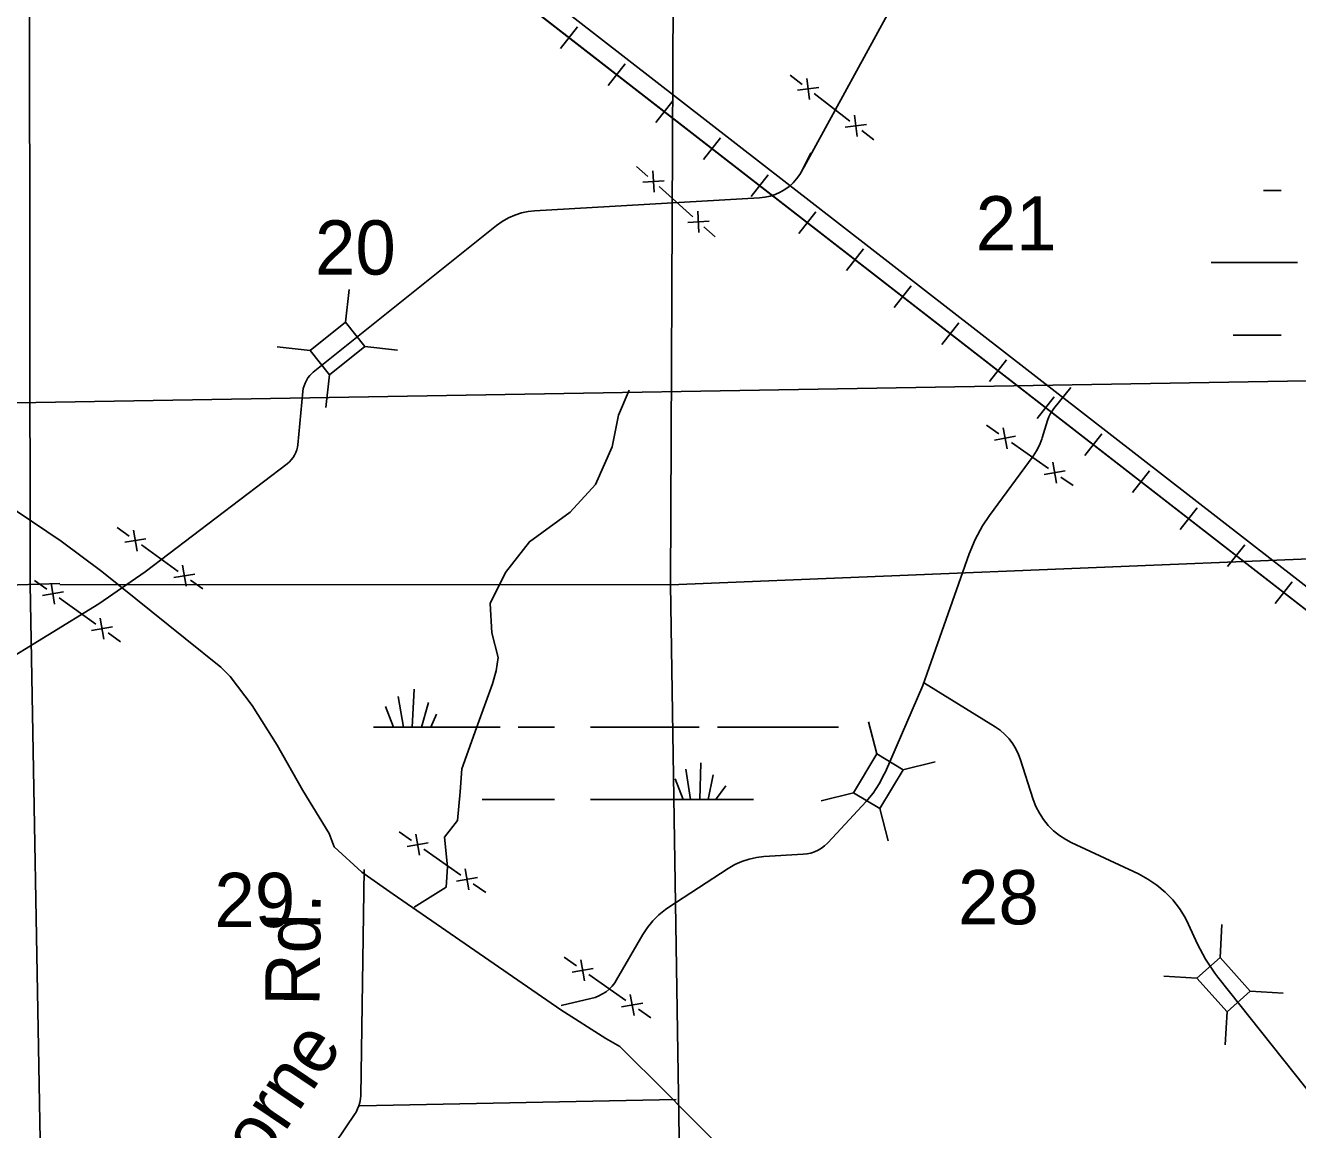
# Model space of a CAD drawing. Extents: x 2480962 to 2688785, y 277103 to 599240.
# Drawn here: x 2587149 to 2597690, y 408503 to 417658 of the extents above; entities that cross this region are included whole.
import ezdxf

# ---------------------------------------------------------------- set-up
doc = ezdxf.new("R2010")
doc.units = 0
for name, color, linetype in [('Divided_Highway', 7, 'Continuous'), ('Local Roads Improved', 7, 'Continuous'), ('Railroads', 7, 'Continuous'), ('Section Lines', 7, 'Continuous'), ('Section Numbers', 7, 'Continuous'), ('State Routes Highway Center Lines', 7, 'Continuous'), ('Swamps', 7, 'Continuous'), ('Uninventoried Roads and Features', 7, 'Continuous')]:
    doc.layers.add(name, color=color, linetype=linetype)

msp = doc.modelspace()

# ---------------------------------------------------------------- linework, layer by layer
at = {"layer": 'Divided_Highway'}
msp.add_line((2561286.689, 414089.91), (2600799.421, 414762.355), dxfattribs=at)
at = {"layer": 'Local Roads Improved'}
for p, q in [((2589955.763, 410659.149), (2589927.017, 408785.418)), ((2589921.191, 408701.333), (2592540.731, 408752.013)), ((2589879.93, 408635.938), (2589403.404, 407931.835))]:
    msp.add_line(p, q, dxfattribs=at)
for points in [[(2586961.752, 413708.866), (2587444.461, 413380.624), (2587782.357, 413129.616), (2588472.631, 412574.5), (2588767.083, 412337.973), (2588844.317, 412260.74), (2589027.746, 412019.385), (2589235.311, 411691.144), (2589447.702, 411314.631), (2589664.921, 410957.426), (2589708.365, 410846.403), (2589935.238, 410638.839), (2590113.84, 410513.334), (2590195.901, 410455.409), (2591586.102, 409494.819), (2591957.788, 409258.292), (2592073.638, 409190.712), (2592464.632, 408804.545), (2592609.445, 408654.906), (2592874.934, 408389.416)], [(2589927.017, 408785.418), (2589925.076, 408756.783), (2589920.151, 408728.508), (2589912.298, 408700.902), (2589901.603, 408674.268), (2589888.182, 408648.898), (2589879.93, 408635.938)]]:
    msp.add_lwpolyline(points, dxfattribs=at)
at = {"layer": 'Railroads'}
for p, q in [((2573249.347, 431856.346), (2611317.537, 402278.719)), ((2591724.39, 417647.528), (2591583.275, 417465.905)), ((2591724.39, 417647.528), (2591583.275, 417465.905)), ((2592119.221, 417340.758), (2591978.107, 417159.135)), ((2592119.221, 417340.758), (2591978.107, 417159.135)), ((2592514.053, 417033.988), (2592372.939, 416852.365)), ((2592514.053, 417033.988), (2592372.939, 416852.365)), ((2592908.885, 416727.218), (2592767.77, 416545.595)), ((2592908.885, 416727.218), (2592767.77, 416545.595)), ((2593303.716, 416420.447), (2593162.602, 416238.825)), ((2593303.716, 416420.447), (2593162.602, 416238.825)), ((2593698.548, 416113.677), (2593557.434, 415932.055)), ((2593698.548, 416113.677), (2593557.434, 415932.055)), ((2594093.38, 415806.907), (2593952.265, 415625.284)), ((2594093.38, 415806.907), (2593952.265, 415625.284)), ((2594488.211, 415500.137), (2594347.097, 415318.514)), ((2594488.211, 415500.137), (2594347.097, 415318.514)), ((2594883.043, 415193.367), (2594741.929, 415011.744)), ((2594883.043, 415193.367), (2594741.929, 415011.744)), ((2595277.875, 414886.597), (2595136.761, 414704.974)), ((2595277.875, 414886.597), (2595136.761, 414704.974)), ((2595672.707, 414579.826), (2595531.592, 414398.204)), ((2595672.707, 414579.826), (2595531.592, 414398.204)), ((2596067.538, 414273.056), (2595926.424, 414091.434)), ((2596067.538, 414273.056), (2595926.424, 414091.434)), ((2596462.37, 413966.286), (2596321.256, 413784.664)), ((2596462.37, 413966.286), (2596321.256, 413784.664)), ((2596857.202, 413659.516), (2596716.087, 413477.893)), ((2596857.202, 413659.516), (2596716.087, 413477.893)), ((2597252.033, 413352.746), (2597110.919, 413171.123)), ((2597252.033, 413352.746), (2597110.919, 413171.123)), ((2597646.865, 413045.976), (2597505.751, 412864.353)), ((2597646.865, 413045.976), (2597505.751, 412864.353))]:
    msp.add_line(p, q, dxfattribs=at)
msp.add_lwpolyline([(2564274.069, 438538.947), (2566952.339, 436688.506), (2568328.127, 435679.976), (2568328.128, 435679.975), (2573249.347, 431856.346), (2611317.537, 402278.719)], dxfattribs=at)
msp.add_lwpolyline([(2564274.069, 438538.947), (2566952.339, 436688.506), (2568328.127, 435679.976), (2568328.128, 435679.975), (2573249.347, 431856.346), (2611317.537, 402278.719)], dxfattribs=at)
at = {"layer": 'Section Lines'}
for p, q in [((2587181.094, 420712.233), (2587187.676, 413023.299)), ((2592494.705, 413018.652), (2592517.741, 418503.892)), ((2592494.705, 413018.652), (2597790.473, 413236.157)), ((2581926.717, 412858.865), (2587433.272, 413030.975)), ((2587282.81, 407750.001), (2587187.676, 413023.299)), ((2587433.531, 413023.089), (2592494.705, 413018.652)), ((2592576.313, 407829.653), (2592494.705, 413018.652))]:
    msp.add_line(p, q, dxfattribs=at)
at = {"layer": 'State Routes Highway Center Lines'}
msp.add_line((2611434.873, 402383.198), (2567594.761, 436445.426), dxfattribs=at)
at = {"layer": 'Swamps'}
for p, q in [((2590282.933, 411838.902), (2590236.678, 412093.285)), ((2590353.933, 411838.854), (2590371.169, 412154.931)), ((2590197.859, 411838.989), (2590132.386, 412010.855)), ((2590430.619, 411839.034), (2590488.851, 412042.856)), ((2590507.215, 411838.957), (2590556.098, 411947.591)), ((2590032.425, 411838.814), (2591082.423, 411838.839)), ((2591232.423, 411838.843), (2591532.422, 411838.85)), ((2591832.422, 411838.857), (2592432.421, 411838.871)), ((2592432.421, 411838.871), (2592732.42, 411838.878)), ((2592738.592, 411238.893), (2592744.319, 411542.609)), ((2592660.431, 411238.936), (2592621.036, 411492.172)), ((2592805.691, 411238.685), (2592848.576, 411444.539)), ((2592598.109, 411239.858), (2592532.037, 411412.652)), ((2592867.887, 411238.379), (2592951.665, 411352.082)), ((2590932.431, 411238.831), (2591532.43, 411238.845)), ((2591832.43, 411238.852), (2592432.429, 411238.867)), ((2592432.429, 411238.867), (2593182.428, 411238.884))]:
    msp.add_line(p, q, dxfattribs=at)
for points in [[(2597408.169, 416289.388), (2597555.678, 416289.391)], [(2596973.144, 415691.992), (2597689.704, 415692.008)], [(2597155.268, 415089.374), (2597555.694, 415089.383)], [(2592882.42, 411838.882), (2593886.63, 411838.906)]]:
    msp.add_lwpolyline(points, dxfattribs=at)
at = {"layer": 'Uninventoried Roads and Features'}
for p, q in [((2593602.904, 416484.535), (2595066.305, 419172.124)), ((2593486.849, 417245.909), (2593585.68, 417169.374)), ((2593623.948, 417218.79), (2593646.244, 417043.424)), ((2593722.779, 417142.255), (2593547.413, 417119.959)), ((2593684.511, 417092.84), (2593981.004, 416863.236)), ((2594019.272, 416912.652), (2594041.568, 416737.286)), ((2594118.103, 416836.117), (2593942.737, 416813.821)), ((2594079.836, 416786.702), (2594178.667, 416710.167)), ((2593587.647, 416462.281), (2593657.479, 416601.953)), ((2592213.753, 416489.355), (2592306.7, 416405.774)), ((2592348.491, 416452.248), (2592357.857, 416275.719)), ((2592441.438, 416368.667), (2592264.91, 416359.301)), ((2592399.648, 416322.193), (2592678.49, 416071.45)), ((2591367.622, 416120.218), (2593232.42, 416228.263)), ((2592720.28, 416117.923), (2592729.647, 415941.395)), ((2589534.364, 414782.148), (2591053.152, 415999.418)), ((2592813.228, 416034.342), (2592636.699, 416024.976)), ((2592771.437, 415987.868), (2592864.385, 415904.287)), ((2589801.847, 415196.336), (2589831.965, 415469.637)), ((2589801.847, 415196.336), (2589509.233, 414961.812)), ((2589961.949, 414996.578), (2589801.847, 415196.336)), ((2589509.233, 414961.812), (2589235.932, 414991.929)), ((2589509.233, 414961.812), (2589669.335, 414762.054)), ((2589669.335, 414762.054), (2589961.949, 414996.578)), ((2589960.063, 414996.786), (2590233.364, 414966.668)), ((2589669.335, 414762.054), (2589639.217, 414488.753)), ((2589405.587, 414181.368), (2589447.892, 414622.124)), ((2595671.063, 414482.266), (2595810.219, 414654.797)), ((2595573.643, 414237.303), (2595618.106, 414382.49)), ((2595113.587, 414343.147), (2595216.057, 414271.559)), ((2595251.851, 414322.794), (2595282.734, 414148.735)), ((2595354.322, 414251.206), (2595180.263, 414220.323)), ((2595318.528, 414199.971), (2595625.941, 413985.206)), ((2595137.336, 413595.088), (2595498.26, 414087.066)), ((2588141.428, 413127.688), (2589317.812, 414023.634)), ((2595764.205, 413964.854), (2595590.147, 413933.971)), ((2595661.735, 414036.442), (2595692.617, 413862.383)), ((2595728.411, 413913.618), (2595830.882, 413842.03)), ((2587907.795, 413496.087), (2588009.31, 413423.15)), ((2588045.779, 413473.908), (2588074.357, 413299.456)), ((2588147.294, 413400.971), (2587972.842, 413372.393)), ((2588110.825, 413350.214), (2588415.37, 413131.404)), ((2594583.736, 412185.219), (2594968.493, 413275.536)), ((2588553.354, 413109.224), (2588378.902, 413080.646)), ((2588451.839, 413182.161), (2588480.417, 413007.709)), ((2587223.794, 413055.729), (2587325.589, 412983.183)), ((2587361.862, 413034.081), (2587391.111, 412859.74)), ((2588516.885, 413058.467), (2588618.4, 412985.53)), ((2587463.657, 412961.535), (2587289.316, 412932.286)), ((2587427.384, 412910.638), (2587732.769, 412693.001)), ((2583823.878, 410439.091), (2587756.597, 412863.471)), ((2587769.042, 412743.898), (2587798.291, 412569.558)), ((2587870.837, 412671.353), (2587696.496, 412642.104)), ((2587834.564, 412620.455), (2587936.359, 412547.91)), ((2594274.715, 411469.069), (2594583.736, 412185.219)), ((2594599.378, 412205.477), (2595184.19, 411842.648)), ((2594202.56, 411617.351), (2594135.28, 411883.948)), ((2594202.56, 411617.351), (2594010.34, 411295.363)), ((2594422.37, 411486.129), (2594202.56, 411617.351)), ((2594420.53, 411485.664), (2594687.127, 411552.944)), ((2595390.938, 411578.47), (2595500.189, 411240.431)), ((2594230.15, 411164.141), (2594422.37, 411486.129)), ((2594010.34, 411295.363), (2593743.743, 411228.084)), ((2593801.474, 410884.244), (2594114.538, 411222.864)), ((2594010.34, 411295.363), (2594230.15, 411164.141)), ((2594230.15, 411164.141), (2594297.43, 410897.544)), ((2590246.396, 410972.779), (2590348.726, 410900.991)), ((2590384.62, 410952.156), (2590415.163, 410778.038)), ((2590486.951, 410880.369), (2590312.832, 410849.826)), ((2590451.057, 410829.203), (2590758.048, 410613.84)), ((2595815.443, 410883.039), (2596371.199, 410622.946)), ((2593267.663, 410766.051), (2593592.931, 410785.511)), ((2590896.273, 410593.218), (2590722.154, 410562.675)), ((2590793.942, 410665.006), (2590824.485, 410490.887)), ((2592480.778, 410347.875), (2592970.946, 410668.001)), ((2590860.379, 410542.053), (2590962.709, 410470.265)), ((2596787.017, 410203.936), (2596862.381, 410039.644)), ((2597047.809, 409929.728), (2597063.949, 410204.21)), ((2592048.097, 409745.674), (2592264.316, 410119.388)), ((2591613.768, 409932.191), (2591716.098, 409860.403)), ((2591854.323, 409839.781), (2591680.204, 409809.238)), ((2591751.992, 409911.568), (2591782.535, 409737.45)), ((2597047.809, 409929.728), (2596856.475, 409759.647)), ((2597296.951, 409649.455), (2597047.809, 409929.728)), ((2591818.429, 409788.615), (2592125.42, 409573.252)), ((2596856.475, 409759.647), (2596581.993, 409775.788)), ((2596856.475, 409759.647), (2597105.617, 409479.374)), ((2597030.451, 409765.797), (2597949.835, 408607.357)), ((2597105.617, 409479.374), (2597296.951, 409649.455)), ((2597296.951, 409649.454), (2597571.432, 409633.314)), ((2591586.97, 409532.692), (2591835.417, 409589.067)), ((2592263.645, 409552.63), (2592089.526, 409522.087)), ((2592161.314, 409624.418), (2592191.857, 409450.299)), ((2592227.751, 409501.465), (2592330.081, 409429.677)), ((2597105.729, 409481.268), (2597089.588, 409206.786))]:
    msp.add_line(p, q, dxfattribs=at)
for points in [[(2593594.64, 416469.95), (2593602.904, 416484.535)], [(2593232.42, 416228.263), (2593276.595, 416233.152), (2593320.017, 416242.632), (2593362.209, 416256.599), (2593402.711, 416274.9), (2593441.079, 416297.334), (2593476.89, 416323.656), (2593509.755, 416353.577), (2593539.311, 416386.77), (2593565.237, 416422.87), (2593587.247, 416461.483), (2593587.647, 416462.281)], [(2591053.152, 415999.418), (2591100.243, 416033.271), (2591150.616, 416062.015), (2591203.716, 416085.338), (2591258.964, 416102.982), (2591315.754, 416114.754), (2591367.622, 416120.218)], [(2589447.892, 414622.124), (2589451.5, 414646.317), (2589457.617, 414670), (2589466.177, 414692.915), (2589477.084, 414714.809), (2589490.221, 414735.443), (2589505.442, 414754.591), (2589522.582, 414772.042), (2589534.364, 414782.148)], [(2590371.148, 410348.307), (2590636.025, 410513.894), (2590646.081, 410680.339), (2590621.649, 410927.306), (2590728.825, 411064.704), (2590750.863, 411304.839), (2590764.296, 411494.547), (2590886.594, 411833.283), (2591019.908, 412199.297), (2591050.504, 412306.213), (2591065.582, 412416.694), (2591013.09, 412620.588), (2591000.275, 412865.848), (2591126.228, 413121.531), (2591325.544, 413376.703), (2591662.1, 413622.938), (2591873.556, 413851.281), (2592011.853, 414163.264), (2592064.282, 414427.187), (2592152.647, 414633.813)], [(2595618.106, 414382.49), (2595628.782, 414411.781), (2595642.463, 414439.797), (2595658.996, 414466.229), (2595671.063, 414482.266)], [(2589317.812, 414023.634), (2589335.802, 414038.887), (2589352.099, 414055.937), (2589366.525, 414074.597), (2589378.921, 414094.663), (2589389.152, 414115.914), (2589397.105, 414138.118), (2589402.694, 414161.033), (2589405.587, 414181.368)], [(2595498.26, 414087.066), (2595527.137, 414131.087), (2595551.256, 414177.886), (2595570.35, 414226.949), (2595573.643, 414237.303)], [(2594968.493, 413275.536), (2595017.832, 413395.022), (2595079.39, 413508.696), (2595137.336, 413595.088)], [(2587756.597, 412863.471), (2588141.428, 413127.688)], [(2595184.19, 411842.648), (2595226.059, 411813.53), (2595264.655, 411780.195), (2595299.556, 411743.009), (2595330.378, 411702.378), (2595356.784, 411658.747), (2595378.485, 411612.596), (2595390.938, 411578.47)], [(2594114.538, 411222.864), (2594172.842, 411292.955), (2594223.499, 411368.757), (2594265.955, 411449.438), (2594274.715, 411469.069)], [(2595500.189, 411240.431), (2595522.509, 411182.012), (2595550.814, 411126.247), (2595584.791, 411073.746), (2595624.072, 411025.083), (2595668.224, 410980.794), (2595716.762, 410941.363), (2595769.157, 410907.221), (2595815.443, 410883.039)], [(2593592.931, 410785.511), (2593625.088, 410789.132), (2593656.691, 410796.093), (2593687.392, 410806.32), (2593716.857, 410819.701), (2593744.76, 410836.088), (2593770.799, 410855.302), (2593794.687, 410877.132), (2593801.474, 410884.244)], [(2592970.946, 410668.001), (2593026.083, 410700.026), (2593084.266, 410726.111), (2593144.856, 410745.972), (2593207.191, 410759.39), (2593267.663, 410766.051)], [(2596371.199, 410622.946), (2596450.369, 410580.71), (2596524.689, 410530.429), (2596593.347, 410472.656), (2596655.59, 410408.022), (2596710.736, 410337.234), (2596758.18, 410261.072), (2596787.017, 410203.936)], [(2592264.316, 410119.388), (2592303.083, 410178.964), (2592347.865, 410234.163), (2592398.173, 410284.378), (2592453.452, 410329.06), (2592480.778, 410347.875)], [(2596862.381, 410039.644), (2596927.342, 409915.603), (2597004.914, 409799.033), (2597030.451, 409765.797)], [(2591835.417, 409589.067), (2591868.666, 409598.465), (2591900.75, 409611.287), (2591931.319, 409627.394), (2591960.037, 409646.607), (2591986.59, 409668.718), (2592010.685, 409693.482), (2592032.06, 409720.629), (2592048.097, 409745.674)]]:
    msp.add_lwpolyline(points, dxfattribs=at)

# ---------------------------------------------------------------- texts
at = {"layer": 'Section Numbers'}
for s, rotation, p in [('21', 0.0292583, (2595023.723, 415791.894)), ('20', 0.0292583, (2589548.478, 415591.72)), ('29', 0.0293028, (2588715.095, 410181.741)), ('28', 0.0293056, (2594877.283, 410204.483))]:
    msp.add_text(s, height=450, rotation=rotation, dxfattribs=at).set_placement(p)
at = {"layer": 'Uninventoried Roads and Features'}
for s, rotation, p in [('Rd.', 89.3422139, (2589584.906, 409526.226)), ('Horne', 55.9122917, (2588864.731, 407838.189))]:
    msp.add_text(s, height=450, rotation=rotation, dxfattribs=at).set_placement(p)

doc.saveas('drawing.dxf')
